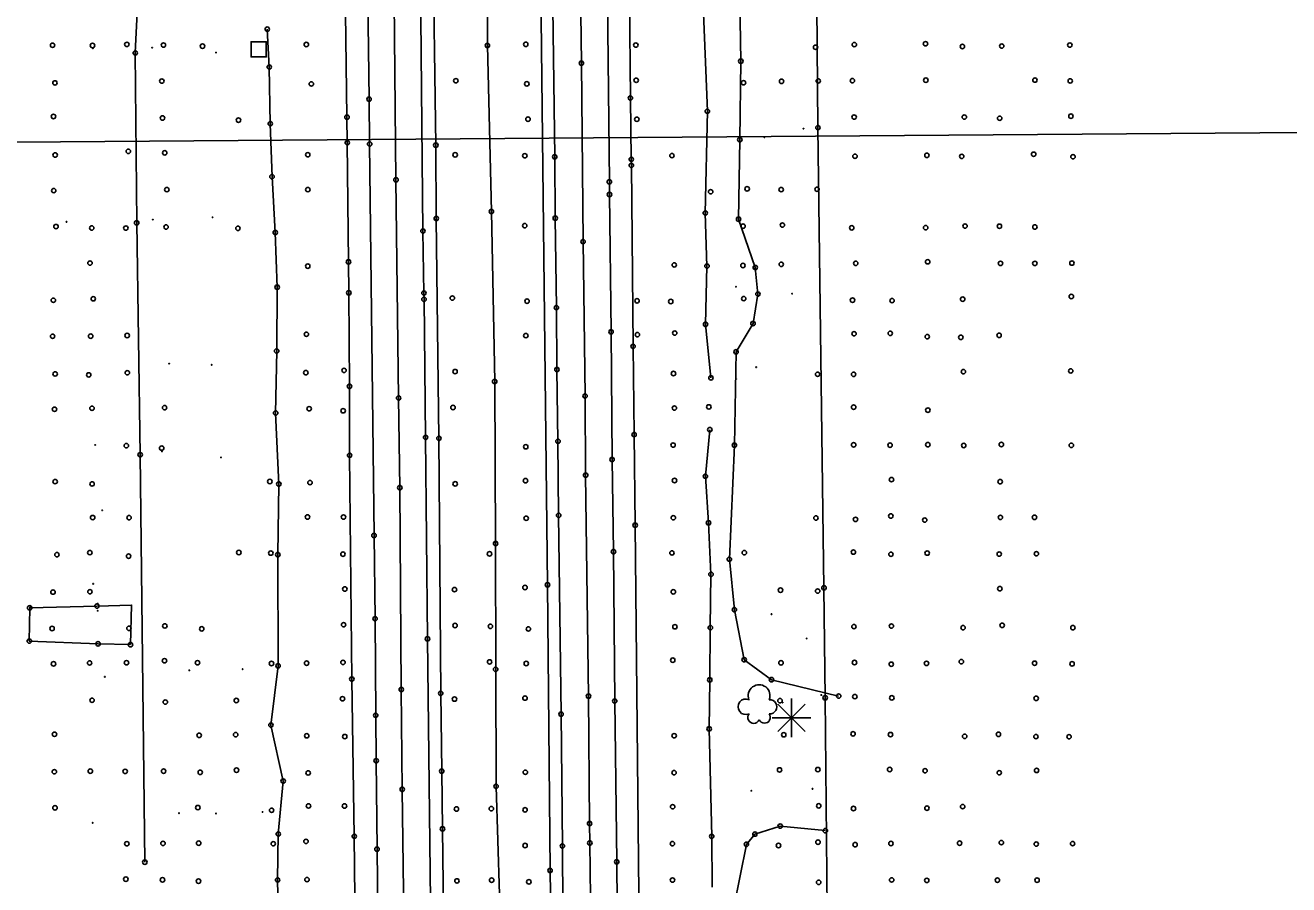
# Model space of a CAD drawing. Extents: x 20503438 to 20508873, y 7964251 to 7984667.
# Drawn here: x 20505207 to 20505778, y 7983735 to 7984124 of the extents above; entities that cross this region are included whole.
import ezdxf

# ---------------------------------------------------------------- set-up
doc = ezdxf.new("R2010")
doc.units = 0
for name, color, linetype in [('SurBreakLine', 7, 'Continuous'), ('SurConcreteSlab', 7, 'Continuous'), ('SurControl', 7, 'Continuous'), ('SurDrainageArrowDown', 7, 'Continuous'), ('SurDrainageArrowUp', 7, 'Continuous'), ('SurEdgeRoadPaved', 7, 'Continuous'), ('SurEdgeShoulderPaved', 7, 'Continuous'), ('SurFenceWire', 7, 'Continuous'), ('SurNaturalCells', 7, 'Continuous'), ('SurPointsNonDTM', 7, 'Continuous'), ('SurRoadPoints', 7, 'Continuous'), ('SurSectionLine', 7, 'Continuous'), ('SurSurveyPoints', 7, 'Continuous'), ('SurTreeLineRight', 7, 'Continuous')]:
    doc.layers.add(name, color=color, linetype=linetype)

msp = doc.modelspace()

# ---------------------------------------------------------------- linework, layer by layer
at = {"layer": 'SurBreakLine'}
for points in [[(20505388.09, 7982786.72), (20505387.46, 7982826.69), (20505386.97, 7982893.61), (20505385.8, 7982999.79), (20505385.32, 7983030.07), (20505384.98, 7983076.27), (20505384.47, 7983119.49), (20505384.1, 7983167.57), (20505382.15, 7983337.32), (20505379.76, 7983573.99), (20505379.24, 7983609.63), (20505378.24, 7983709.76), (20505377.29, 7983778.59), (20505376.87, 7983823.71), (20505376.2, 7983914.92), (20505375.66, 7983955.45), (20505374.47, 7984054.03), (20505371.04, 7984409.5), (20505370.34, 7984465.16)], [(20505462.87, 7983680.32), (20505462, 7983754.37), (20505461.92, 7983763.14), (20505461.43, 7983820.73), (20505460.13, 7983920.56), (20505459.87, 7983956.36), (20505458.96, 7984026.11), (20505458.21, 7984106.73), (20505457.44, 7984163.09), (20505457.01, 7984234.97), (20505456.62, 7984270.6), (20505454.26, 7984465.59)]]:
    msp.add_lwpolyline(points, dxfattribs=at)
at = {"layer": 'SurConcreteSlab'}
msp.add_lwpolyline([(20505254.59, 7983843.98), (20505239.95, 7983844.37), (20505208.89, 7983845.59), (20505209.06, 7983860.63), (20505239.43, 7983861.43), (20505255.07, 7983861.84)], close=True, dxfattribs=at)
at = {"layer": 'SurControl'}
for centre in [(20505237.61, 7984113.44), (20505264.38, 7984113.75), (20505293.21, 7984111.53), (20505558.53, 7984077.17), (20505540.85, 7984073.24), (20505291.65, 7984037.1), (20505225.71, 7984035.04), (20505264.7, 7984036.07), (20505528, 7984005.72), (20505553.35, 7984002.58), (20505272.04, 7983970.96), (20505291.23, 7983970.43), (20505537.11, 7983969.4), (20505528.1, 7983964.03), (20505238.64, 7983934.24), (20505268.8, 7983931.35), (20505295.45, 7983928.6), (20505241.83, 7983904.69), (20505237.75, 7983871.44), (20505209.26, 7983860.89), (20505239.76, 7983862.49), (20505239.77, 7983859.31), (20505544.03, 7983857.75), (20505559.97, 7983846.77), (20505281.18, 7983832.36), (20505305.2, 7983832.92), (20505242.97, 7983829.46), (20505566.58, 7983821.21), (20505549.06, 7983817.85), (20505534.97, 7983777.97), (20505562.6, 7983778.84), (20505237.49, 7983763.44), (20505276.47, 7983767.86), (20505293.21, 7983767.7), (20505314.24, 7983768.37)]:
    msp.add_circle(centre, 0.15, dxfattribs=at)
at = {"layer": 'SurDrainageArrowDown'}
msp.add_lwpolyline([(20505516.7, 7983964.57), (20505514.28, 7983988.75), (20505514.91, 7984015.06), (20505514.13, 7984039.03), (20505515.08, 7984085.02), (20505513.28, 7984129.28), (20505514.11, 7984156.29), (20505514.76, 7984177.27), (20505515.85, 7984204.03), (20505514.24, 7984250.08), (20505514.12, 7984278.02), (20505513.76, 7984303.59), (20505514.1, 7984327.37), (20505515.67, 7984376.97), (20505513.76, 7984401.01), (20505515.66, 7984425.46), (20505515.53, 7984454.22), (20505516.92, 7984485.15), (20505518.27, 7984511.07), (20505515.23, 7984557.31), (20505514.54, 7984584.59), (20505513.62, 7984608.83), (20505512.59, 7984631.93)], dxfattribs=at)
at = {"layer": 'SurDrainageArrowUp'}
for points in [[(20505421.16, 7983731.09), (20505419.67, 7983779.95), (20505419.5, 7983832.82), (20505419.46, 7983889.67), (20505419.05, 7983962.92), (20505417.58, 7984039.73), (20505415.76, 7984114.76), (20505416.12, 7984188), (20505415.7, 7984263.99), (20505415.68, 7984290.61), (20505415.27, 7984315.09), (20505415.19, 7984339.17), (20505414.71, 7984364.31), (20505413.6, 7984414.93), (20505413.44, 7984464.07), (20505413.89, 7984487.44), (20505412.77, 7984508.85), (20505412.76, 7984531.37), (20505411.67, 7984552.58), (20505411.51, 7984575.95), (20505410.83, 7984600.27), (20505410.02, 7984621.06)], [(20505269.92, 7983669.38), (20505274.77, 7983669.53), (20505284.53, 7983672.48), (20505304.14, 7983678.22), (20505313.43, 7983684.93), (20505319, 7983699.12), (20505321.46, 7983717.49), (20505321, 7983737.68), (20505321.32, 7983758.43), (20505323.53, 7983782.34), (20505317.99, 7983807.64), (20505321.24, 7983834.42), (20505321.13, 7983884.66), (20505321.58, 7983916.57), (20505320.13, 7983948.66), (20505320.6, 7983976.69), (20505320.82, 7984005.51), (20505319.96, 7984030.22), (20505318.49, 7984055.46), (20505317.7, 7984079.41), (20505317.25, 7984104.99), (20505316.36, 7984122.1)], [(20505517.3, 7983734.39), (20505517.06, 7983757.34), (20505515.89, 7983805.93), (20505516.18, 7983828.06), (20505516.43, 7983851.66), (20505516.73, 7983875.77), (20505515.62, 7983899.06), (20505514.22, 7983920.07), (20505516.21, 7983941.13)]]:
    msp.add_lwpolyline(points, dxfattribs=at)
at = {"layer": 'SurEdgeRoadPaved'}
for points in [[(20505399.87, 7982796.43), (20505397.64, 7982996.42), (20505397.31, 7983043.62), (20505395.75, 7983196.59), (20505394.62, 7983287.56), (20505393.71, 7983393.22), (20505391.47, 7983583.96), (20505391.16, 7983613.2), (20505390.95, 7983649.19), (20505388.69, 7983846.62), (20505387.86, 7983937.63), (20505387.13, 7984000.04), (20505387.09, 7984002.85), (20505386.65, 7984030.88), (20505382.6, 7984465.04)], [(20505449.78, 7983725.38), (20505449.64, 7983752.99), (20505449.04, 7983812.58), (20505447.94, 7983902.43), (20505447.63, 7983935.88), (20505447.17, 7983968.3), (20505446.93, 7983996.29), (20505446.39, 7984036.71), (20505446.17, 7984064.44), (20505445.22, 7984143), (20505443.79, 7984307.66), (20505441.81, 7984465.5)], [(20505484.93, 7982775.73), (20505484.31, 7982835.82), (20505483.21, 7982919), (20505481.67, 7983052.88), (20505480.16, 7983185.03), (20505479.57, 7983233.06), (20505478.99, 7983282.65), (20505478.07, 7983364.47), (20505477.49, 7983427.45), (20505476.34, 7983527.07), (20505475.78, 7983595.33), (20505474.69, 7983687.27), (20505474.16, 7983745.86), (20505473.26, 7983818.48), (20505472.69, 7983886.02), (20505472.06, 7983927.63), (20505471.61, 7983985.32), (20505470.9, 7984047.39), (20505470.84, 7984053.12), (20505468.38, 7984286.35), (20505467.61, 7984344.39), (20505467.44, 7984376.12), (20505466.29, 7984465.77)], [(20505367.02, 7983649.08), (20505365.92, 7983751.56), (20505365.51, 7983791.53), (20505365.33, 7983812.07), (20505365.03, 7983855.71), (20505364.56, 7983893.31), (20505362.58, 7984070.22), (20505362.33, 7984090.49), (20505361.75, 7984135.8), (20505361.43, 7984164.73), (20505360.65, 7984252.69), (20505359.48, 7984354.42), (20505359.05, 7984405.55), (20505358.33, 7984464.86)]]:
    msp.add_lwpolyline(points, dxfattribs=at)
at = {"layer": 'SurEdgeShoulderPaved'}
for points in [[(20505396.26, 7983698.73), (20505395.49, 7983760.73), (20505395.13, 7983786.82), (20505394.68, 7983821.97), (20505393.87, 7983937.23), (20505392.66, 7984036.58), (20505392.48, 7984069.7), (20505391.14, 7984165.4), (20505390.7, 7984233.06), (20505389.4, 7984368.52), (20505388.88, 7984402.64), (20505388.62, 7984435.71), (20505388.1, 7984465.16)], [(20505445.01, 7983677.11), (20505444.05, 7983741.95), (20505442.91, 7983871.04), (20505440.02, 7984126.9), (20505439.76, 7984153.63), (20505439.51, 7984215.86), (20505438.71, 7984282.71), (20505438.63, 7984311.09), (20505437.5, 7984376.59), (20505436.53, 7984465.51)], [(20505484.96, 7983655.65), (20505482.47, 7983897.96), (20505482.01, 7983938.92), (20505481.54, 7983978.76), (20505480.77, 7984060.56), (20505480.73, 7984063.33), (20505480.34, 7984091), (20505479.48, 7984180.27), (20505479.28, 7984203.06), (20505479.16, 7984232.92), (20505477.56, 7984362.31), (20505476.85, 7984430.86), (20505476.34, 7984466.08)], [(20505356.33, 7983687.67), (20505355.63, 7983757.41), (20505354.55, 7983828.42), (20505353.53, 7983929.56), (20505353.47, 7983960.72), (20505353.18, 7984002.99), (20505353.04, 7984016.95), (20505352.47, 7984070.78), (20505352.34, 7984082.36), (20505350.99, 7984188.49), (20505349.95, 7984303.65), (20505349.66, 7984342.61), (20505349.12, 7984407.15), (20505348.72, 7984437.82), (20505348.42, 7984464.78)]]:
    msp.add_lwpolyline(points, dxfattribs=at)
at = {"layer": 'SurFenceWire'}
for points in [[(20505261.33, 7984666.22), (20505262.12, 7984509.28), (20505264.5, 7984431.6), (20505264.46, 7984297.73), (20505262.01, 7984217.56), (20505256.74, 7984111.38), (20505257.38, 7984034.58), (20505258.94, 7983929.81), (20505261.07, 7983745.71)], [(20505559.43, 7984640.78), (20505560.17, 7984588.37), (20505562.54, 7984378.42), (20505563.28, 7984280.23), (20505565.01, 7984077.63), (20505567.76, 7983869.69), (20505568.29, 7983819.98), (20505570.2, 7983612.37), (20505577.97, 7983452.36), (20505588.36, 7983359.69), (20505598.48, 7983268.53), (20505602.02, 7983169.29), (20505604.28, 7983214.9), (20505597.36, 7983079.77), (20505591.48, 7982965.7), (20505583.74, 7982820.12), (20505580.19, 7982701.02)]]:
    msp.add_lwpolyline(points, dxfattribs=at)
at = {"layer": 'SurNaturalCells'}
for p, q in [((20505546.94, 7983804.72), (20505559.3, 7983817.08)), ((20505559.3, 7983804.72), (20505546.94, 7983817.08)), ((20505553.12, 7983802.16), (20505553.12, 7983819.64)), ((20505544.38, 7983810.9), (20505561.86, 7983810.9)), ((20505553.12, 7983810.9), (20505553.12, 7983810.9))]:
    msp.add_line(p, q, dxfattribs=at)
for centre, radius, start, end in [((20505538.46, 7983820.94), 4.92, 338.2051, 201.7949), ((20505532.44, 7983815.91), 3.51, 65.4824, 294.5175), ((20505543.26, 7983815.91), 3.21, 265.9982, 94.0018), ((20505536.03, 7983811.09), 2.68, 142.7501, 335.3223), ((20505540.85, 7983811.17), 2.67, 206.5242, 35.4033)]:
    msp.add_arc(centre, radius, start, end, dxfattribs=at)
at = {"layer": 'SurPointsNonDTM'}
for centre in [(20505256.74, 7984111.38), (20505530.21, 7984107.66), (20505565.01, 7984077.63), (20505529.77, 7984072.16), (20505529.18, 7984036.24), (20505257.38, 7984034.58), (20505536.72, 7984014.44), (20505537.92, 7984002.41), (20505535.71, 7983989.08), (20505528.05, 7983976.3), (20505527.31, 7983934.11), (20505258.94, 7983929.81), (20505525.03, 7983882.56), (20505567.76, 7983869.69), (20505527.31, 7983859.79), (20505531.72, 7983837.17), (20505544.05, 7983828.15), (20505568.29, 7983819.98), (20505574.38, 7983820.74), (20505536.58, 7983758.37), (20505547.99, 7983762), (20505568.36, 7983759.93), (20505532.71, 7983753.74), (20505261.07, 7983745.71)]:
    msp.add_circle(centre, 1, dxfattribs=at)
at = {"layer": 'SurRoadPoints'}
msp.add_lwpolyline([(20505315.89, 7984113.03), (20505315.89, 7984113.03), (20505315.89, 7984116.46), (20505309.03, 7984116.46), (20505309.03, 7984109.6), (20505315.89, 7984109.6), (20505315.89, 7984113.03)], dxfattribs=at)
at = {"layer": 'SurSectionLine'}
msp.add_lwpolyline([(20503437.78, 7984057.76), (20507489.33, 7984088.24)], dxfattribs=at)
at = {"layer": 'SurSurveyPoints'}
for centre in [(20505316.36, 7984122.1), (20505219.39, 7984114.85), (20505237.42, 7984114.74), (20505252.95, 7984115.24), (20505269.46, 7984114.94), (20505287.09, 7984114.44), (20505333.99, 7984115.17), (20505415.76, 7984114.76), (20505433.09, 7984115.27), (20505482.77, 7984114.94), (20505563.95, 7984113.93), (20505581.45, 7984115.13), (20505613.62, 7984115.53), (20505630.26, 7984114.27), (20505648.02, 7984114.47), (20505678.78, 7984114.94), (20505317.25, 7984104.99), (20505458.21, 7984106.73), (20505401.52, 7984098.82), (20505482.96, 7984099.01), (20505580.59, 7984098.84), (20505613.74, 7984099.05), (20505663.02, 7984099.09), (20505220.46, 7984097.84), (20505268.72, 7984098.65), (20505336.25, 7984097.36), (20505433.55, 7984097.4), (20505531.44, 7984097.9), (20505548.6, 7984098.53), (20505565.18, 7984098.73), (20505678.96, 7984098.72), (20505362.33, 7984090.49), (20505480.34, 7984091), (20505219.8, 7984082.67), (20505269.05, 7984081.96), (20505352.34, 7984082.36), (20505515.08, 7984085.02), (20505581.37, 7984082.38), (20505631.13, 7984082.4), (20505647.11, 7984081.86), (20505679.26, 7984082.78), (20505303.34, 7984081.01), (20505317.7, 7984079.41), (20505434.1, 7984081.44), (20505483.24, 7984081.41), (20505352.47, 7984070.78), (20505220.57, 7984065.25), (20505253.6, 7984066.9), (20505270.04, 7984066.24), (20505334.64, 7984065.38), (20505362.58, 7984070.22), (20505392.48, 7984069.7), (20505401.19, 7984065.32), (20505432.65, 7984064.91), (20505499.08, 7984064.97), (20505581.78, 7984064.67), (20505614.23, 7984065.09), (20505629.96, 7984064.62), (20505662.44, 7984065.6), (20505446.17, 7984064.44), (20505480.73, 7984063.33), (20505480.77, 7984060.56), (20505680.2, 7984064.46), (20505318.49, 7984055.46), (20505374.47, 7984054.03), (20505219.93, 7984049.18), (20505271, 7984049.61), (20505334.68, 7984049.63), (20505470.84, 7984053.12), (20505516.58, 7984048.66), (20505533.05, 7984049.97), (20505548.44, 7984049.63), (20505564.64, 7984049.76), (20505470.9, 7984047.39), (20505392.66, 7984036.58), (20505417.58, 7984039.73), (20505446.39, 7984036.71), (20505514.13, 7984039.03), (20505220.96, 7984032.92), (20505237.07, 7984032.28), (20505252.5, 7984032.23), (20505270.65, 7984032.71), (20505303.1, 7984032.11), (20505386.65, 7984030.88), (20505432.63, 7984033.32), (20505531.22, 7984033.1), (20505548.97, 7984033.6), (20505580.29, 7984032.36), (20505613.67, 7984032.42), (20505631.48, 7984033.15), (20505646.99, 7984033.07), (20505663, 7984032.72), (20505319.96, 7984030.22), (20505458.96, 7984026.11), (20505236.28, 7984016.42), (20505334.64, 7984015.03), (20505353.04, 7984016.95), (20505500.14, 7984015.58), (20505514.91, 7984015.06), (20505531.16, 7984015.33), (20505548.46, 7984015.85), (20505582.09, 7984016.29), (20505614.58, 7984017), (20505647.48, 7984016.26), (20505662.99, 7984016.26), (20505679.71, 7984016.4), (20505320.82, 7984005.51), (20505353.18, 7984002.99), (20505387.09, 7984002.85), (20505219.74, 7983999.61), (20505237.78, 7984000.28), (20505387.13, 7984000.04), (20505399.94, 7984000.6), (20505433.66, 7983999.19), (20505446.93, 7983996.29), (20505483.36, 7983999.37), (20505498.57, 7983999.04), (20505531.51, 7984000.36), (20505580.65, 7983999.65), (20505598.51, 7983999.45), (20505630.4, 7984000.09), (20505679.45, 7984001.32), (20505471.61, 7983985.32), (20505500.35, 7983984.79), (20505514.28, 7983988.75), (20505219.4, 7983983.34), (20505236.61, 7983983.39), (20505253.07, 7983983.68), (20505334.03, 7983984.25), (20505433.12, 7983983.63), (20505483.5, 7983984.06), (20505581.33, 7983984.48), (20505597.68, 7983984.67), (20505614.39, 7983983.15), (20505629.56, 7983982.87), (20505646.84, 7983983.76), (20505320.6, 7983976.69), (20505481.54, 7983978.76), (20505351.03, 7983967.91), (20505447.17, 7983968.3), (20505679.18, 7983967.69), (20505220.57, 7983966.33), (20505235.73, 7983965.89), (20505253.15, 7983966.87), (20505333.75, 7983966.9), (20505401.18, 7983967.39), (20505419.05, 7983962.92), (20505499.78, 7983966.5), (20505516.7, 7983964.57), (20505564.87, 7983966.17), (20505581.14, 7983966.13), (20505630.71, 7983967.34), (20505353.47, 7983960.72), (20505459.87, 7983956.36), (20505237.2, 7983950.8), (20505269.98, 7983951.06), (20505335.28, 7983950.59), (20505375.66, 7983955.45), (20505400.22, 7983951.16), (20505500.21, 7983950.9), (20505515.76, 7983951.43), (20505581.16, 7983951.29), (20505220.28, 7983950.35), (20505320.13, 7983948.66), (20505350.61, 7983949.67), (20505614.67, 7983949.96), (20505516.21, 7983941.13), (20505252.72, 7983933.91), (20505387.86, 7983937.63), (20505393.87, 7983937.23), (20505433.09, 7983933.4), (20505447.63, 7983935.88), (20505482.01, 7983938.92), (20505499.62, 7983934.16), (20505581.16, 7983934.27), (20505597.6, 7983934.14), (20505614.67, 7983934.35), (20505630.86, 7983934), (20505647.85, 7983934.44), (20505679.46, 7983934.07), (20505268.67, 7983932.8), (20505353.53, 7983929.56), (20505472.06, 7983927.63), (20505220.55, 7983917.67), (20505237.25, 7983916.6), (20505317.52, 7983917.72), (20505321.58, 7983916.57), (20505335.64, 7983917.22), (20505401.22, 7983916.64), (20505432.95, 7983918.09), (20505460.13, 7983920.56), (20505500.27, 7983918.17), (20505514.22, 7983920.07), (20505598.23, 7983918.57), (20505647.34, 7983917.63), (20505376.2, 7983914.92), (20505237.51, 7983901.42), (20505253.93, 7983901.38), (20505334.52, 7983901.66), (20505350.77, 7983901.64), (20505433.28, 7983901.11), (20505447.94, 7983902.43), (20505499.71, 7983901.34), (20505564.12, 7983901.22), (20505582.01, 7983900.57), (20505597.95, 7983902.12), (20505613.25, 7983900.29), (20505647.43, 7983901.49), (20505662.82, 7983901.53), (20505482.47, 7983897.96), (20505515.62, 7983899.06), (20505364.56, 7983893.31), (20505419.46, 7983889.67), (20505221.35, 7983884.66), (20505236.23, 7983885.58), (20505253.73, 7983883.98), (20505303.5, 7983885.63), (20505317.94, 7983885.35), (20505321.13, 7983884.66), (20505350.52, 7983884.89), (20505416.72, 7983885.03), (20505472.69, 7983886.02), (20505499.1, 7983885.42), (20505531.79, 7983885.57), (20505581.04, 7983885.8), (20505597.98, 7983884.84), (20505614.37, 7983885.35), (20505646.89, 7983884.91), (20505663.68, 7983885.07), (20505442.91, 7983871.04), (20505516.73, 7983875.77), (20505219.58, 7983867.73), (20505236.26, 7983867.9), (20505351.37, 7983869.13), (20505400.88, 7983868.87), (20505432.73, 7983869.8), (20505499.71, 7983867.85), (20505548.13, 7983868.6), (20505564.89, 7983868.2), (20505647.18, 7983869.3), (20505209.06, 7983860.63), (20505209.06, 7983860.63), (20505239.43, 7983861.43), (20505365.03, 7983855.71), (20505219.19, 7983851.29), (20505253.87, 7983851.37), (20505270.1, 7983852.46), (20505286.75, 7983851.12), (20505350.83, 7983852.98), (20505401.17, 7983852.63), (20505417.12, 7983852.27), (20505434.27, 7983851.08), (20505500.43, 7983852.06), (20505516.43, 7983851.66), (20505581.29, 7983852.15), (20505598.21, 7983852.38), (20505630.57, 7983851.66), (20505648.23, 7983852.71), (20505680.16, 7983851.66), (20505208.89, 7983845.59), (20505239.95, 7983844.37), (20505254.59, 7983843.98), (20505388.69, 7983846.62), (20505269.94, 7983836.72), (20505499.47, 7983836.96), (20505219.83, 7983835.33), (20505236.11, 7983835.73), (20505252.79, 7983835.81), (20505284.83, 7983835.81), (20505318.24, 7983835.46), (20505321.24, 7983834.42), (20505334.12, 7983835.62), (20505350.54, 7983835.96), (20505416.75, 7983836.2), (20505419.5, 7983832.82), (20505433.29, 7983835.48), (20505548.36, 7983835.76), (20505581.54, 7983835.9), (20505598.15, 7983835.14), (20505614.05, 7983835.5), (20505629.77, 7983836.28), (20505662.86, 7983835.59), (20505679.81, 7983835.32), (20505354.55, 7983828.42), (20505516.18, 7983828.06), (20505350.31, 7983819.55), (20505376.87, 7983823.71), (20505394.68, 7983821.97), (20505400.9, 7983819.38), (20505432.74, 7983819.83), (20505461.43, 7983820.73), (20505581.68, 7983820.5), (20505598.38, 7983819.94), (20505663.58, 7983819.72), (20505237.24, 7983818.85), (20505270.31, 7983818.03), (20505302.37, 7983818.73), (20505473.26, 7983818.48), (20505547.89, 7983818.68), (20505365.33, 7983812.07), (20505449.04, 7983812.58), (20505220.27, 7983803.49), (20505285.6, 7983803), (20505302.07, 7983803.31), (20505317.99, 7983807.64), (20505334.18, 7983802.81), (20505351.35, 7983802.46), (20505500.11, 7983802.82), (20505515.89, 7983805.93), (20505549.6, 7983803.26), (20505580.89, 7983803.67), (20505597.8, 7983803.36), (20505631.28, 7983802.55), (20505646.54, 7983803.45), (20505663.47, 7983802.44), (20505678.43, 7983802.36), (20505365.51, 7983791.53), (20505220.2, 7983786.55), (20505236.44, 7983786.83), (20505252.19, 7983786.7), (20505269.54, 7983786.82), (20505286.07, 7983786.28), (20505302.45, 7983787.27), (20505334.83, 7983786.02), (20505395.13, 7983786.82), (20505432.9, 7983786.33), (20505500.07, 7983786.13), (20505547.69, 7983787.39), (20505564.99, 7983787.54), (20505597.43, 7983787.56), (20505613.42, 7983787.02), (20505646.9, 7983786.11), (20505663.77, 7983787.14), (20505323.53, 7983782.34), (20505419.67, 7983779.95), (20505377.29, 7983778.59), (20505220.48, 7983770.25), (20505285, 7983770.37), (20505318.31, 7983769.14), (20505334.97, 7983771.1), (20505351.23, 7983771.08), (20505401.78, 7983769.73), (20505417.52, 7983769.87), (20505432.76, 7983769.33), (20505499.42, 7983770.73), (20505565.39, 7983771.13), (20505581.07, 7983769.93), (20505614.25, 7983770.11), (20505630.38, 7983770.81), (20505461.92, 7983763.14), (20505321.32, 7983758.43), (20505355.63, 7983757.41), (20505395.49, 7983760.73), (20505517.06, 7983757.34), (20505252.92, 7983754.03), (20505269.28, 7983754.17), (20505285.37, 7983754.28), (20505319.05, 7983754.02), (20505333.83, 7983755.09), (20505365.92, 7983751.56), (20505432.79, 7983753.21), (20505449.64, 7983752.99), (20505462, 7983754.37), (20505499.3, 7983754.07), (20505547.21, 7983753.23), (20505565.06, 7983754.74), (20505581.81, 7983753.59), (20505597.98, 7983754.13), (20505628.99, 7983754.27), (20505647.85, 7983754.54), (20505663.61, 7983753.86), (20505680.03, 7983754.09), (20505474.16, 7983745.86), (20505444.05, 7983741.95), (20505252.49, 7983738.01), (20505269.03, 7983737.71), (20505285.3, 7983737.11), (20505321, 7983737.68), (20505334.31, 7983737.83), (20505401.99, 7983737.23), (20505417.67, 7983737.58), (20505434.49, 7983736.81), (20505499.36, 7983737.6), (20505565.35, 7983736.59), (20505598.32, 7983737.66), (20505614.18, 7983737.45), (20505646.06, 7983737.57), (20505664, 7983737.57)]:
    msp.add_circle(centre, 1, dxfattribs=at)
at = {"layer": 'SurTreeLineRight'}
for points in [[(20505562.2, 7984350.95), (20505554.36, 7984350.05), (20505547.55, 7984331.64), (20505516.56, 7984269.81), (20505520.5, 7984262.99), (20505521.83, 7984215.85), (20505529, 7984181.41), (20505530.21, 7984107.66), (20505529.77, 7984072.16), (20505529.18, 7984036.24), (20505536.72, 7984014.44), (20505537.92, 7984002.41), (20505535.71, 7983989.08), (20505528.05, 7983976.3), (20505527.31, 7983934.11), (20505525.03, 7983882.56), (20505527.31, 7983859.79), (20505531.72, 7983837.17), (20505544.05, 7983828.15), (20505574.38, 7983820.74)], [(20505568.36, 7983759.93), (20505547.99, 7983762), (20505536.58, 7983758.37), (20505532.71, 7983753.74), (20505526.99, 7983725.42)]]:
    msp.add_lwpolyline(points, dxfattribs=at)

doc.saveas('drawing.dxf')
